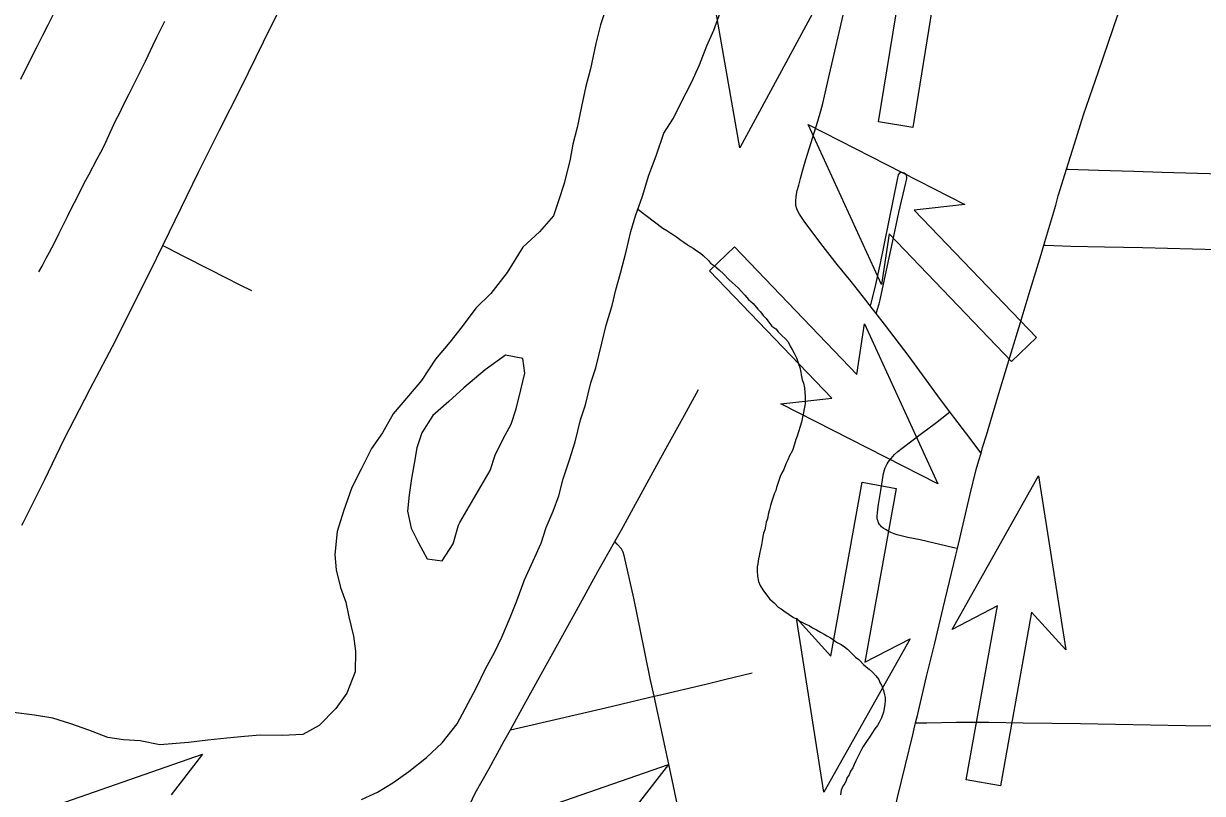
# Model space of a CAD drawing. Extents: x -483 to 680, y 0 to 440.
# Drawn here: x 503.5 to 580.4, y 290.7 to 340.9 of the extents above; entities that cross this region are included whole.
import ezdxf

# ---------------------------------------------------------------- set-up
doc = ezdxf.new("R2010")
doc.units = 0
for name, color, linetype in [('GM_X_City_Street', 7, 'Continuous'), ('GM_X_Major_River', 7, 'Continuous'), ('GM_X_Minor_River', 7, 'Continuous'), ('GM_X_State_Route', 7, 'Continuous'), ('SH_Text', 7, 'Continuous')]:
    doc.layers.add(name, color=color, linetype=linetype)

msp = doc.modelspace()

# ---------------------------------------------------------------- linework, layer by layer
at = {"layer": 'GM_X_City_Street'}
for points in [[(571.519, 331.378), (572.038, 333.019), (572.627, 334.909), (573.6, 337.73), (574.853, 341.433), (575.169, 342.378), (575.343, 342.852), (575.553, 343.364), (575.779, 343.877), (575.967, 344.29), (576.135, 344.625), (576.363, 345.052), (577.977, 347.778), (579.681, 350.641)], [(503.438, 308.164), (503.553, 308.365), (504.14, 309.523), (504.935, 311.137), (506.168, 313.716), (507.889, 317.05), (509.56, 320.229), (511.46, 324.025), (511.814, 324.733), (512.62, 326.39), (513.062, 327.296), (514.939, 331.177), (516.322, 333.915), (517.73, 336.703), (519.179, 339.662), (521.556, 344.472)], [(565.946, 312.863), (565.797, 313.059), (565.296, 313.721), (564.174, 315.202), (563.919, 315.546), (563.248, 316.45), (561.261, 319.151), (559.649, 321.271), (559.111, 321.967), (558.723, 322.469), (558.663, 322.546), (558.436, 322.838), (557.478, 324.043), (556.572, 325.146), (555.497, 326.514), (554.427, 327.973), (554.12, 328.447), (554.011, 328.624), (553.946, 328.793), (553.881, 329.001), (553.868, 329.252), (553.9, 329.62), (553.97, 329.99), (554.063, 330.328), (554.179, 330.751), (554.339, 331.335), (554.524, 331.994), (555.308, 334.493), (555.502, 335.17), (555.632, 335.651), (555.749, 336.132), (556.009, 337.283), (557.122, 342.056)], [(504.552, 324.672), (504.756, 325.038), (505.032, 325.575), (505.243, 325.962), (505.538, 326.528), (505.849, 327.144), (506.405, 328.274), (506.725, 328.907), (507.012, 329.483), (507.525, 330.493), (507.796, 330.997), (508.35, 332.045), (508.578, 332.475), (508.755, 332.813), (508.906, 333.134), (509.201, 333.758), (509.571, 334.559), (509.782, 334.964), (510.085, 335.605), (510.432, 336.278), (510.54, 336.506), (510.92, 337.276), (511.315, 338.052), (511.495, 338.418), (511.998, 339.478), (512.244, 339.977), (512.546, 340.579), (512.756, 341.027)], [(559.111, 321.967), (559.161, 322.095), (559.204, 322.255), (559.3, 322.588), (559.371, 322.861), (559.851, 325.086), (560.179, 326.598), (560.578, 328.536), (561.037, 330.475), (561.063, 330.574), (561.08, 330.661), (561.102, 330.777), (561.11, 330.846), (561.098, 330.931), (561.063, 331.015), (561.011, 331.074), (560.959, 331.11), (560.812, 331.149), (560.721, 331.145), (560.604, 331.09), (560.552, 331.005), (560.484, 330.687), (559.345, 325.125), (559.028, 323.663), (558.741, 322.54), (558.723, 322.469)], [(570.039, 326.421), (570.812, 329.027), (570.977, 329.626), (571.209, 330.399), (571.519, 331.378)], [(571.519, 331.378), (571.623, 331.374), (573.599, 331.299), (575.892, 331.25), (577.753, 331.183), (584.678, 330.98), (585.502, 330.956)], [(512.62, 326.39), (512.97, 326.213), (513.925, 325.729), (515.645, 324.858), (516.712, 324.318), (517.653, 323.841), (518.404, 323.461)], [(565.946, 312.863), (566.05, 313.217), (566.297, 314.03), (566.701, 315.357), (567.164, 316.968), (567.904, 319.406), (568.49, 321.306), (569.087, 323.264), (569.86, 325.817), (570.039, 326.421)], [(570.039, 326.421), (570.153, 326.418), (571.802, 326.359), (573.999, 326.309), (576.459, 326.254), (581.358, 326.143), (584.273, 326.085), (585.953, 326.055), (586.285, 326.049)], [(532.11, 284.109), (532.115, 284.345), (532.141, 285.338), (532.137, 286.889), (532.193, 288), (532.231, 288.375), (532.289, 288.794), (532.349, 289.112), (532.409, 289.35), (532.509, 289.659), (532.634, 289.963), (532.981, 290.685), (533.881, 292.313), (534.844, 294.056), (535.275, 294.832), (536.17, 296.447), (539.572, 302.593), (540.983, 305.15), (542.082, 307.091), (542.514, 307.855), (544.457, 311.399), (545.325, 312.978), (546.617, 315.334), (547.537, 317.011)], [(564.408, 306.637), (564.183, 306.688), (561.968, 307.209), (561.175, 307.363), (560.817, 307.44), (560.479, 307.526), (560.284, 307.594), (560.059, 307.687), (559.896, 307.769), (559.722, 307.874), (559.56, 307.979), (559.455, 308.065), (559.383, 308.137), (559.33, 308.216), (559.27, 308.315), (559.231, 308.417), (559.204, 308.512), (559.185, 308.619), (559.178, 308.781), (559.192, 308.95), (559.224, 309.196), (559.272, 309.512), (559.416, 310.426), (559.59, 311.524), (559.648, 311.774), (559.702, 311.912), (559.754, 312.024), (559.82, 312.156), (559.892, 312.275), (559.978, 312.387), (560.079, 312.509), (560.194, 312.642), (560.298, 312.764), (560.53, 312.959), (560.797, 313.175), (562.073, 314.148), (562.984, 314.82), (563.81, 315.461), (563.919, 315.546)], [(564.408, 306.637), (565.215, 310.091), (565.634, 311.782), (565.806, 312.387), (565.946, 312.863)], [(547.438, 283.838), (547.265, 284.669), (546.657, 287.59), (546.271, 289.397), (545.721, 291.968), (544.634, 297.015), (544.385, 298.169), (543.748, 301.276), (543.313, 303.411), (542.695, 306.19), (542.619, 306.4), (542.507, 306.612), (542.236, 306.918), (542.082, 307.091)], [(561.677, 295.272), (561.794, 295.768), (562.397, 298.307), (562.933, 300.478), (563.488, 302.771), (564.31, 306.216), (564.408, 306.637)], [(535.275, 294.832), (536.132, 295.029), (541.467, 296.257), (544.634, 297.015), (544.856, 297.069), (548.005, 297.809), (549.222, 298.105), (551.029, 298.544)], [(561.677, 295.272), (562.416, 295.283), (564.341, 295.314), (566.456, 295.316), (568.687, 295.29), (572.427, 295.244), (579.268, 295.1), (583.497, 295.053), (585.673, 295.044), (589.937, 295.05), (590.17, 295.064), (590.411, 295.097), (590.544, 295.121), (590.661, 295.157), (590.878, 295.242), (591.104, 295.352), (591.418, 295.506), (591.554, 295.57), (591.678, 295.611), (591.806, 295.644), (592.629, 295.757), (593.649, 295.929)], [(559.047, 283.635), (559.096, 283.892), (559.436, 285.679), (559.798, 287.319), (560.509, 290.403), (561.497, 294.502), (561.677, 295.272)]]:
    msp.add_lwpolyline(points, dxfattribs=at)
at = {"layer": 'GM_X_Major_River'}
for points in [[(541.595, 342.13), (541.141, 340.774), (540.844, 339.567), (540.496, 337.905), (540.2, 336.773), (539.899, 335.452), (539.635, 334.091), (539.34, 332.997), (539.162, 332.015), (538.779, 330.43), (538.407, 329.3), (538.077, 328.321), (537.178, 327.281), (536.089, 326.283), (535.059, 324.639), (533.999, 323.261), (533.025, 322.299), (532.121, 321.107), (531.336, 320.101), (530.396, 318.986), (529.487, 317.605), (528.626, 316.601), (527.646, 315.412), (526.931, 314.177), (526.221, 313.169), (525.54, 311.82), (524.94, 310.62), (524.405, 309.077), (523.991, 307.758), (523.836, 306.243), (523.923, 305.253), (524.196, 304.107), (524.549, 303.148), (524.751, 302.194), (525.059, 300.933), (525.184, 299.942), (525.148, 298.614), (524.618, 297.222), (523.908, 296.215), (522.817, 295.104), (521.74, 294.524)], [(528.651, 292.105), (529.813, 293.025), (530.824, 293.986), (531.805, 295.214), (533.043, 297.537), (533.684, 298.849), (534.242, 299.86), (534.724, 300.873), (535.252, 302.151), (535.698, 303.241), (536.189, 304.595), (536.753, 305.834), (537.277, 306.998), (537.608, 308.015), (538.053, 309.067), (538.422, 310.082), (538.716, 311.176), (539.129, 312.419), (539.502, 313.587), (539.843, 315.021), (540.173, 316), (540.515, 317.434), (540.845, 318.413), (541.229, 320.036), (541.526, 321.206), (541.902, 322.487), (542.156, 323.506), (542.451, 324.6), (542.83, 325.995), (543.131, 327.317), (543.423, 328.335), (543.875, 329.614), (544.29, 330.971), (544.78, 332.25), (545.274, 333.718), (545.907, 334.689), (546.388, 335.664), (547.069, 337.014), (547.593, 338.177), (548.081, 339.418), (548.525, 340.432), (548.975, 341.636)], [(533.954, 311.717), (534.285, 312.734), (534.806, 313.784), (535.325, 314.758), (535.654, 315.737), (535.953, 316.982), (536.21, 318.077), (536.084, 319.03), (534.952, 319.249), (533.638, 318.295), (532.241, 317.116), (531.27, 316.23), (530.221, 315.307), (529.509, 314.186), (529.179, 313.207), (529, 312.187), (528.822, 311.204), (528.68, 310.144), (528.576, 309.083), (528.812, 307.976), (529.278, 307.014), (529.857, 305.974), (530.839, 305.835), (531.552, 306.956), (531.887, 308.162), (531.973, 308.343)], [(531.973, 308.343), (533.954, 311.717)], [(521.74, 294.524), (520.411, 294.444), (518.971, 294.481), (517.945, 294.394), (516.805, 294.272), (515.55, 294.152), (514.295, 293.994), (512.434, 293.853), (511.152, 294.113), (510.054, 294.18), (509.034, 294.32), (507.796, 294.808), (506.632, 295.217), (505.466, 295.589), (504.258, 295.772), (502.898, 295.959)], [(525.569, 290.286), (526.605, 290.753), (527.607, 291.372), (528.651, 292.105)]]:
    msp.add_lwpolyline(points, dxfattribs=at)
at = {"layer": 'GM_X_Minor_River'}
for points in [[(543.571, 328.753), (545.2, 327.528), (545.461, 327.369), (545.723, 327.209), (545.909, 327.09), (546.095, 326.97), (546.392, 326.733), (546.579, 326.614), (546.802, 326.455), (546.989, 326.336), (547.175, 326.216), (547.361, 326.097), (547.66, 325.898), (547.845, 325.741), (548.178, 325.427), (548.324, 325.233), (548.585, 325.073), (548.881, 324.799), (549.177, 324.524), (549.509, 324.172), (550.139, 323.622), (550.323, 323.426), (550.543, 323.154), (550.801, 322.88), (551.097, 322.606), (551.39, 322.255), (551.575, 322.06), (551.758, 321.826), (551.942, 321.631), (552.125, 321.397), (552.307, 321.126), (552.569, 320.966), (552.715, 320.772), (552.974, 320.537), (553.195, 320.302), (553.379, 320.106), (553.522, 319.798), (553.63, 319.605), (553.776, 319.373), (553.919, 319.064), (553.989, 318.872), (554.059, 318.68), (554.129, 318.45), (554.196, 318.144), (554.228, 317.953), (554.295, 317.647), (554.365, 317.416), (554.432, 317.11), (554.461, 316.805), (554.492, 316.576), (554.485, 316.31), (554.478, 316.083), (554.43, 315.742), (554.386, 315.515), (554.297, 315.099), (554.253, 314.872), (553.961, 313.968), (553.878, 313.742), (553.794, 313.44), (553.668, 313.026), (553.468, 312.689), (553.346, 312.427), (553.225, 312.164), (553.1, 311.787), (552.94, 311.526), (552.859, 311.338), (552.775, 311.074), (552.692, 310.811), (552.61, 310.623), (552.567, 310.434), (552.485, 310.246), (552.402, 309.982), (552.318, 309.719), (552.235, 309.455), (552.151, 309.191), (552.065, 308.851), (552.02, 308.587), (551.937, 308.361), (551.891, 308.096), (551.847, 307.869), (551.764, 307.643), (551.72, 307.416), (551.674, 307.152), (551.628, 306.887), (551.582, 306.584), (551.538, 306.395), (551.494, 306.168), (551.45, 305.979), (551.402, 305.639), (551.359, 305.45), (551.351, 305.184), (551.379, 304.841), (551.445, 304.497), (551.551, 304.227), (551.733, 303.956), (552.025, 303.529), (552.171, 303.335), (552.468, 303.098), (552.726, 302.825), (552.913, 302.705), (553.099, 302.586)], [(553.099, 302.586), (553.434, 302.348), (553.732, 302.149), (553.92, 302.068), (554.143, 301.909), (554.517, 301.709), (554.742, 301.626), (554.966, 301.468), (555.228, 301.346), (555.489, 301.186), (555.714, 301.066), (555.9, 300.946), (556.125, 300.826), (556.311, 300.706), (556.534, 300.548), (556.834, 300.387), (557.057, 300.229), (557.242, 300.071), (557.575, 299.758), (557.759, 299.562), (557.982, 299.404), (558.277, 299.091), (558.463, 298.933), (558.648, 298.776), (558.87, 298.58), (559.091, 298.345), (559.275, 298.112), (559.345, 297.919), (559.453, 297.726), (559.595, 297.38), (559.663, 297.112), (559.696, 296.921), (559.69, 296.731), (559.683, 296.465), (559.592, 295.973), (559.467, 295.597), (559.307, 295.297), (559.188, 295.11), (559.029, 294.887), (558.83, 294.588), (558.711, 294.402), (558.473, 294.066), (558.274, 293.73), (558.154, 293.543), (558.033, 293.28), (557.912, 293.056), (557.791, 292.793), (557.67, 292.568), (557.588, 292.343), (557.429, 292.119), (557.347, 291.893), (557.227, 291.707), (557.146, 291.519), (557.065, 291.331), (556.945, 291.144), (556.824, 290.882), (556.777, 290.579)]]:
    msp.add_lwpolyline(points, dxfattribs=at)
at = {"layer": 'GM_X_State_Route'}
msp.add_lwpolyline([(503.364, 337.245), (503.993, 338.52), (504.429, 339.36), (504.811, 340.098), (505.15, 340.773), (505.49, 341.467)], dxfattribs=at)
at = {"layer": 'SH_Text'}
for p, q in [((559.262, 334.445), (561.111, 345.812)), ((563.34, 345.449), (561.491, 334.082)), ((550.222, 332.759), (548.248, 344.061)), ((555.677, 342.853), (550.222, 332.759)), ((559.462, 323.857), (554.683, 334.288)), ((554.683, 334.288), (564.898, 329.063)), ((559.462, 323.857), (554.683, 334.288)), ((554.683, 334.288), (564.898, 329.063)), ((561.491, 334.082), (559.262, 334.445)), ((564.898, 329.063), (561.59, 328.708)), ((564.898, 329.063), (561.59, 328.708)), ((561.59, 328.708), (569.555, 320.391)), ((561.59, 328.708), (569.555, 320.391)), ((559.959, 327.147), (559.462, 323.857)), ((559.959, 327.147), (559.462, 323.857)), ((567.924, 318.829), (559.959, 327.147)), ((567.924, 318.829), (559.959, 327.147)), ((548.249, 324.751), (549.879, 326.313)), ((548.249, 324.751), (549.879, 326.313)), ((549.879, 326.313), (557.845, 317.996)), ((549.879, 326.313), (557.845, 317.996)), ((556.214, 316.434), (548.249, 324.751)), ((556.214, 316.434), (548.249, 324.751)), ((557.845, 317.996), (558.342, 321.286)), ((557.845, 317.996), (558.342, 321.286)), ((558.342, 321.286), (563.12, 310.855)), ((558.342, 321.286), (563.12, 310.855)), ((569.555, 320.391), (567.924, 318.829)), ((569.555, 320.391), (567.924, 318.829)), ((552.906, 316.08), (556.214, 316.434)), ((552.906, 316.08), (556.214, 316.434)), ((563.12, 310.855), (552.906, 316.08)), ((563.12, 310.855), (552.906, 316.08)), ((564.068, 301.369), (569.691, 311.37)), ((564.068, 301.369), (569.691, 311.37)), ((569.691, 311.37), (571.476, 300.036)), ((569.691, 311.37), (571.476, 300.036)), ((556.155, 299.627), (558.194, 310.962)), ((556.155, 299.627), (558.194, 310.962)), ((558.194, 310.962), (560.416, 310.562)), ((558.194, 310.962), (560.416, 310.562)), ((560.416, 310.562), (558.378, 299.228)), ((560.416, 310.562), (558.378, 299.228)), ((567.021, 302.903), (564.068, 301.369)), ((567.021, 302.903), (564.068, 301.369)), ((564.982, 291.568), (567.021, 302.903)), ((564.982, 291.568), (567.021, 302.903)), ((555.708, 290.76), (553.922, 302.094)), ((553.922, 302.094), (556.155, 299.627)), ((555.708, 290.76), (553.922, 302.094)), ((553.922, 302.094), (556.155, 299.627)), ((569.243, 302.503), (567.205, 291.169)), ((569.243, 302.503), (567.205, 291.169)), ((571.476, 300.036), (569.243, 302.503)), ((571.476, 300.036), (569.243, 302.503)), ((561.33, 300.762), (555.708, 290.76)), ((561.33, 300.762), (555.708, 290.76)), ((558.378, 299.228), (561.33, 300.762)), ((558.378, 299.228), (561.33, 300.762)), ((504.362, 289.466), (515.201, 293.229)), ((515.201, 293.229), (513.169, 290.595)), ((534.737, 288.805), (545.576, 292.568)), ((534.737, 288.805), (545.576, 292.568)), ((545.576, 292.568), (543.544, 289.934)), ((545.576, 292.568), (543.544, 289.934)), ((567.205, 291.169), (564.982, 291.568)), ((567.205, 291.169), (564.982, 291.568))]:
    msp.add_line(p, q, dxfattribs=at)

doc.saveas('drawing.dxf')
